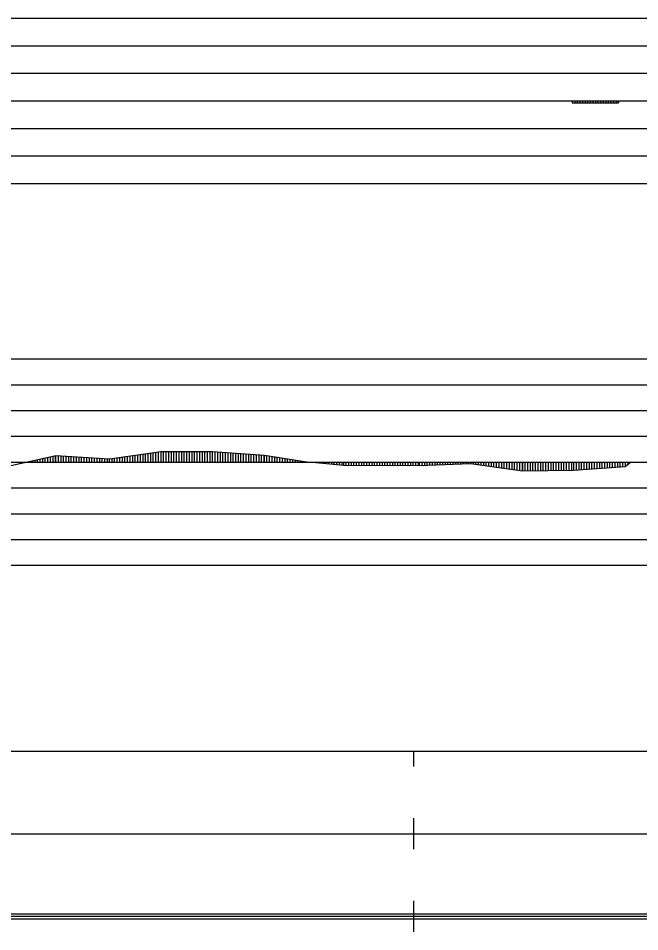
# Model space of a CAD drawing. Extents: x 2 to 10148, y 0 to 380.
# Drawn here: x 6461.3 to 6521.6, y 196.5 to 285 of the extents above; entities that cross this region are included whole.
import ezdxf

# ---------------------------------------------------------------- set-up
doc = ezdxf.new("R2010")
doc.units = 0
for name, color, linetype in [('POSUN_CARA', 7, 'Continuous'), ('POSUN_RASTR', 7, 'Continuous'), ('RYCHL_RASTR', 7, 'Continuous'), ('ZRYCHL_CARA', 7, 'Continuous'), ('ZRYCHL_RASTR', 7, 'Continuous')]:
    doc.layers.add(name, color=color, linetype=linetype)

msp = doc.modelspace()

# ---------------------------------------------------------------- linework, layer by layer
at = {"layer": 'POSUN_CARA'}
for p, q in [((6460.206, 241.574), (6464.976, 242.641)), ((6464.456, 242), (6464.456, 242.525)), ((6464.706, 242), (6464.706, 242.581)), ((6464.956, 242), (6464.956, 242.637)), ((6464.976, 242.641), (6470.175, 242.319)), ((6464.976, 242), (6464.976, 242.641)), ((6465.226, 242), (6465.226, 242.626)), ((6465.476, 242), (6465.476, 242.61)), ((6465.726, 242), (6465.726, 242.595)), ((6465.976, 242), (6465.976, 242.579)), ((6466.226, 242), (6466.226, 242.564)), ((6466.476, 242), (6466.476, 242.548)), ((6466.726, 242), (6466.726, 242.533)), ((6466.976, 242), (6466.976, 242.517)), ((6467.226, 242), (6467.226, 242.502)), ((6470.175, 242.319), (6475.177, 243.027)), ((6471.425, 242), (6471.425, 242.496)), ((6471.675, 242), (6471.675, 242.531)), ((6471.925, 242), (6471.925, 242.567)), ((6472.175, 242), (6472.175, 242.602)), ((6472.425, 242), (6472.425, 242.637)), ((6472.675, 242), (6472.675, 242.673)), ((6472.925, 242), (6472.925, 242.708)), ((6473.175, 242), (6473.175, 242.744)), ((6473.425, 242), (6473.425, 242.779)), ((6473.675, 242), (6473.675, 242.814)), ((6473.925, 242), (6473.925, 242.85)), ((6474.175, 242), (6474.175, 242.885)), ((6474.425, 242), (6474.425, 242.921)), ((6474.675, 242), (6474.675, 242.956)), ((6474.925, 242), (6474.925, 242.992)), ((6475.175, 242), (6475.175, 243.027)), ((6475.177, 243.027), (6480.174, 243.027)), ((6475.177, 242), (6475.177, 243.027)), ((6475.427, 242), (6475.427, 243.027)), ((6475.677, 242), (6475.677, 243.027)), ((6475.927, 242), (6475.927, 243.027)), ((6476.177, 242), (6476.177, 243.027)), ((6476.427, 242), (6476.427, 243.027)), ((6476.677, 242), (6476.677, 243.027)), ((6476.927, 242), (6476.927, 243.027)), ((6477.177, 242), (6477.177, 243.027)), ((6477.427, 242), (6477.427, 243.027)), ((6477.677, 242), (6477.677, 243.027)), ((6477.927, 242), (6477.927, 243.027)), ((6478.177, 242), (6478.177, 243.027)), ((6478.427, 242), (6478.427, 243.027)), ((6478.677, 242), (6478.677, 243.027)), ((6478.927, 242), (6478.927, 243.027)), ((6479.177, 242), (6479.177, 243.027)), ((6479.427, 242), (6479.427, 243.027)), ((6479.677, 242), (6479.677, 243.027)), ((6479.927, 242), (6479.927, 243.027)), ((6480.174, 243.027), (6485.193, 242.674)), ((6480.174, 242), (6480.174, 243.027)), ((6480.424, 242), (6480.424, 243.009)), ((6480.674, 242), (6480.674, 242.992)), ((6480.924, 242), (6480.924, 242.974)), ((6481.174, 242), (6481.174, 242.957)), ((6481.424, 242), (6481.424, 242.939)), ((6481.674, 242), (6481.674, 242.921)), ((6481.924, 242), (6481.924, 242.904)), ((6482.174, 242), (6482.174, 242.886)), ((6482.424, 242), (6482.424, 242.869)), ((6482.674, 242), (6482.674, 242.851)), ((6482.924, 242), (6482.924, 242.834)), ((6483.174, 242), (6483.174, 242.816)), ((6483.424, 242), (6483.424, 242.799)), ((6483.674, 242), (6483.674, 242.781)), ((6483.924, 242), (6483.924, 242.763)), ((6484.174, 242), (6484.174, 242.746)), ((6484.424, 242), (6484.424, 242.728)), ((6484.674, 242), (6484.674, 242.711)), ((6484.924, 242), (6484.924, 242.693)), ((6485.174, 242), (6485.174, 242.676)), ((6485.193, 242.674), (6489.516, 242.001)), ((6485.193, 242), (6485.193, 242.674)), ((6485.443, 242), (6485.443, 242.635)), ((6485.693, 242), (6485.693, 242.596)), ((6485.943, 242), (6485.943, 242.557)), ((6486.193, 242), (6486.193, 242.518)), ((6461.456, 242), (6461.456, 241.854)), ((6461.706, 242), (6461.706, 241.91)), ((6461.956, 242), (6461.956, 241.966)), ((6462.206, 242), (6462.206, 242.022)), ((6462.456, 242), (6462.456, 242.078)), ((6462.706, 242), (6462.706, 242.134)), ((6462.956, 242), (6462.956, 242.19)), ((6463.206, 242), (6463.206, 242.245)), ((6463.456, 242), (6463.456, 242.301)), ((6463.706, 242), (6463.706, 242.357)), ((6463.956, 242), (6463.956, 242.413)), ((6464.206, 242), (6464.206, 242.469)), ((6467.476, 242), (6467.476, 242.486)), ((6467.726, 242), (6467.726, 242.471)), ((6467.976, 242), (6467.976, 242.455)), ((6468.226, 242), (6468.226, 242.44)), ((6468.476, 242), (6468.476, 242.424)), ((6468.726, 242), (6468.726, 242.409)), ((6468.976, 242), (6468.976, 242.393)), ((6469.226, 242), (6469.226, 242.378)), ((6469.476, 242), (6469.476, 242.362)), ((6469.726, 242), (6469.726, 242.347)), ((6469.976, 242), (6469.976, 242.331)), ((6470.175, 242), (6470.175, 242.319)), ((6470.425, 242), (6470.425, 242.354)), ((6470.675, 242), (6470.675, 242.39)), ((6470.925, 242), (6470.925, 242.425)), ((6471.175, 242), (6471.175, 242.46)), ((6486.443, 242), (6486.443, 242.479)), ((6486.693, 242), (6486.693, 242.441)), ((6486.943, 242), (6486.943, 242.402)), ((6487.193, 242), (6487.193, 242.363)), ((6487.443, 242), (6487.443, 242.324)), ((6487.693, 242), (6487.693, 242.285)), ((6487.943, 242), (6487.943, 242.246)), ((6488.193, 242), (6488.193, 242.207)), ((6488.443, 242), (6488.443, 242.168)), ((6488.693, 242), (6488.693, 242.129)), ((6488.943, 242), (6488.943, 242.09)), ((6489.193, 242), (6489.193, 242.051)), ((6489.443, 242), (6489.443, 242.012)), ((6489.516, 242.001), (6490.185, 241.959)), ((6489.516, 242), (6489.516, 242.001)), ((6489.766, 242), (6489.766, 241.985)), ((6490.016, 242), (6490.016, 241.969)), ((6490.185, 242), (6490.185, 241.959)), ((6490.185, 241.959), (6492.846, 241.708)), ((6490.435, 242), (6490.435, 241.935)), ((6490.685, 242), (6490.685, 241.911)), ((6490.935, 242), (6490.935, 241.888)), ((6491.185, 242), (6491.185, 241.864)), ((6491.435, 242), (6491.435, 241.841)), ((6491.685, 242), (6491.685, 241.817)), ((6491.935, 242), (6491.935, 241.794)), ((6492.185, 242), (6492.185, 241.77)), ((6492.435, 242), (6492.435, 241.746)), ((6492.685, 242), (6492.685, 241.723)), ((6492.846, 242), (6492.846, 241.708)), ((6492.846, 241.708), (6500.204, 241.657)), ((6493.096, 242), (6493.096, 241.706)), ((6493.346, 242), (6493.346, 241.704)), ((6493.596, 242), (6493.596, 241.703)), ((6493.846, 242), (6493.846, 241.701)), ((6494.096, 242), (6494.096, 241.699)), ((6494.346, 242), (6494.346, 241.697)), ((6494.596, 242), (6494.596, 241.696)), ((6494.846, 242), (6494.846, 241.694)), ((6495.096, 242), (6495.096, 241.692)), ((6495.346, 242), (6495.346, 241.691)), ((6495.596, 242), (6495.596, 241.689)), ((6495.846, 242), (6495.846, 241.687)), ((6496.096, 242), (6496.096, 241.685)), ((6496.346, 242), (6496.346, 241.684)), ((6496.596, 242), (6496.596, 241.682)), ((6496.846, 242), (6496.846, 241.68)), ((6497.096, 242), (6497.096, 241.679)), ((6497.346, 242), (6497.346, 241.677)), ((6497.596, 242), (6497.596, 241.675)), ((6497.846, 242), (6497.846, 241.673)), ((6498.096, 242), (6498.096, 241.672)), ((6498.346, 242), (6498.346, 241.67)), ((6498.596, 242), (6498.596, 241.668)), ((6498.846, 242), (6498.846, 241.666)), ((6499.096, 242), (6499.096, 241.665)), ((6499.346, 242), (6499.346, 241.663)), ((6499.596, 242), (6499.596, 241.661)), ((6499.846, 242), (6499.846, 241.66)), ((6500.096, 242), (6500.096, 241.658)), ((6500.204, 242), (6500.204, 241.657)), ((6500.204, 241.657), (6505.166, 241.849)), ((6500.454, 242), (6500.454, 241.667)), ((6500.704, 242), (6500.704, 241.676)), ((6500.954, 242), (6500.954, 241.686)), ((6501.204, 242), (6501.204, 241.696)), ((6501.454, 242), (6501.454, 241.706)), ((6501.704, 242), (6501.704, 241.715)), ((6501.954, 242), (6501.954, 241.725)), ((6502.204, 242), (6502.204, 241.735)), ((6502.454, 242), (6502.454, 241.744)), ((6502.704, 242), (6502.704, 241.754)), ((6502.954, 242), (6502.954, 241.764)), ((6503.204, 242), (6503.204, 241.773)), ((6503.454, 242), (6503.454, 241.783)), ((6503.704, 242), (6503.704, 241.793)), ((6503.954, 242), (6503.954, 241.802)), ((6504.204, 242), (6504.204, 241.812)), ((6504.454, 242), (6504.454, 241.822)), ((6504.704, 242), (6504.704, 241.831)), ((6504.954, 242), (6504.954, 241.841)), ((6505.166, 242), (6505.166, 241.849)), ((6505.166, 241.849), (6510.198, 241.139)), ((6505.416, 242), (6505.416, 241.814)), ((6505.666, 242), (6505.666, 241.779)), ((6505.916, 242), (6505.916, 241.743)), ((6506.166, 242), (6506.166, 241.708)), ((6506.416, 242), (6506.416, 241.673)), ((6506.666, 242), (6506.666, 241.638)), ((6506.916, 242), (6506.916, 241.602)), ((6507.166, 242), (6507.166, 241.567)), ((6507.416, 242), (6507.416, 241.532)), ((6507.666, 242), (6507.666, 241.496)), ((6507.916, 242), (6507.916, 241.461)), ((6508.166, 242), (6508.166, 241.426)), ((6508.416, 242), (6508.416, 241.39)), ((6508.666, 242), (6508.666, 241.355)), ((6508.916, 242), (6508.916, 241.32)), ((6509.166, 242), (6509.166, 241.284)), ((6509.416, 242), (6509.416, 241.249)), ((6509.666, 242), (6509.666, 241.214)), ((6509.916, 242), (6509.916, 241.179)), ((6510.166, 242), (6510.166, 241.143)), ((6510.198, 242), (6510.198, 241.139)), ((6510.448, 242), (6510.448, 241.142)), ((6510.698, 242), (6510.698, 241.145)), ((6510.948, 242), (6510.948, 241.149)), ((6511.198, 242), (6511.198, 241.152)), ((6511.448, 242), (6511.448, 241.155)), ((6511.698, 242), (6511.698, 241.158)), ((6511.948, 242), (6511.948, 241.162)), ((6512.198, 242), (6512.198, 241.165)), ((6512.448, 242), (6512.448, 241.168)), ((6512.698, 242), (6512.698, 241.171)), ((6512.948, 242), (6512.948, 241.175)), ((6513.198, 242), (6513.198, 241.178)), ((6513.448, 242), (6513.448, 241.181)), ((6513.698, 242), (6513.698, 241.185)), ((6513.948, 242), (6513.948, 241.188)), ((6514.198, 242), (6514.198, 241.191)), ((6514.448, 242), (6514.448, 241.194)), ((6514.698, 242), (6514.698, 241.198)), ((6514.948, 242), (6514.948, 241.201)), ((6515.162, 242), (6515.162, 241.204)), ((6515.412, 242), (6515.412, 241.222)), ((6515.662, 242), (6515.662, 241.24)), ((6515.912, 242), (6515.912, 241.258)), ((6516.162, 242), (6516.162, 241.277)), ((6516.412, 242), (6516.412, 241.295)), ((6516.662, 242), (6516.662, 241.313)), ((6516.912, 242), (6516.912, 241.331)), ((6517.162, 242), (6517.162, 241.349)), ((6517.412, 242), (6517.412, 241.368)), ((6517.662, 242), (6517.662, 241.386)), ((6517.912, 242), (6517.912, 241.404)), ((6518.162, 242), (6518.162, 241.422)), ((6518.412, 242), (6518.412, 241.44)), ((6518.662, 242), (6518.662, 241.459)), ((6518.912, 242), (6518.912, 241.477)), ((6519.162, 242), (6519.162, 241.495)), ((6519.412, 242), (6519.412, 241.513)), ((6519.662, 242), (6519.662, 241.531)), ((6519.912, 242), (6519.912, 241.55)), ((6520.162, 242), (6520.162, 241.568)), ((6520.167, 242), (6520.167, 241.568)), ((6520.167, 241.568), (6520.693, 241.999)), ((6520.417, 242), (6520.417, 241.773)), ((6520.667, 242), (6520.667, 241.978)), ((6510.198, 241.139), (6515.162, 241.204)), ((6515.162, 241.204), (6520.167, 241.568))]:
    msp.add_line(p, q, dxfattribs=at)
at = {"layer": 'POSUN_RASTR'}
for p, q in [((6412, 252), (6600.477, 252)), ((6412, 249.5), (6600.431, 249.5)), ((6412, 247), (6600.431, 247)), ((6412, 244.5), (6600.477, 244.5)), ((5974.91, 242), (6872.958, 242)), ((6412, 239.5), (6608, 239.5)), ((6412, 237), (6608, 237)), ((6412, 234.5), (6608, 234.5)), ((6412, 232), (6608, 232))]:
    msp.add_line(p, q, dxfattribs=at)
at = {"layer": 'RYCHL_RASTR'}
for p, q in [((5971.058, 214), (6871.344, 214)), ((6499.687, 212.5), (6499.687, 214)), ((6499.687, 204.5), (6499.687, 207.5)), ((5971.085, 206), (6871.33, 206)), ((6499.687, 196.5), (6499.687, 199.5)), ((5971.287, 198.25), (6871.33, 198.25)), ((5971.287, 198), (6871.33, 198)), ((5971.307, 197.75), (6871.33, 197.75))]:
    msp.add_line(p, q, dxfattribs=at)
at = {"layer": 'ZRYCHL_CARA'}
for p, q in [((5974.91, 277), (6872.958, 277)), ((6515.028, 277), (6515.028, 276.82)), ((6515.028, 277), (6515.028, 276.82)), ((6515.028, 276.82), (6519.532, 276.82)), ((6515.278, 277), (6515.278, 276.82)), ((6515.528, 277), (6515.528, 276.82)), ((6515.778, 277), (6515.778, 276.82)), ((6516.028, 277), (6516.028, 276.82)), ((6516.278, 277), (6516.278, 276.82)), ((6516.528, 277), (6516.528, 276.82)), ((6516.778, 277), (6516.778, 276.82)), ((6517.028, 277), (6517.028, 276.82)), ((6517.278, 277), (6517.278, 276.82)), ((6517.528, 277), (6517.528, 276.82)), ((6517.778, 277), (6517.778, 276.82)), ((6518.028, 277), (6518.028, 276.82)), ((6518.278, 277), (6518.278, 276.82)), ((6518.528, 277), (6518.528, 276.82)), ((6518.778, 277), (6518.778, 276.82)), ((6519.028, 277), (6519.028, 276.82)), ((6519.278, 277), (6519.278, 276.82)), ((6519.528, 277), (6519.528, 276.82)), ((6519.532, 276.82), (6519.532, 277))]:
    msp.add_line(p, q, dxfattribs=at)
at = {"layer": 'ZRYCHL_RASTR'}
for p, q in [((6395.048, 285), (6608, 285)), ((6395.094, 282.333), (6608, 282.333)), ((6394.967, 279.667), (6608, 279.667)), ((6412, 274.333), (6615.517, 274.333)), ((6412, 271.667), (6615.563, 271.667)), ((6412, 269), (6615.517, 269))]:
    msp.add_line(p, q, dxfattribs=at)

doc.saveas('drawing.dxf')
